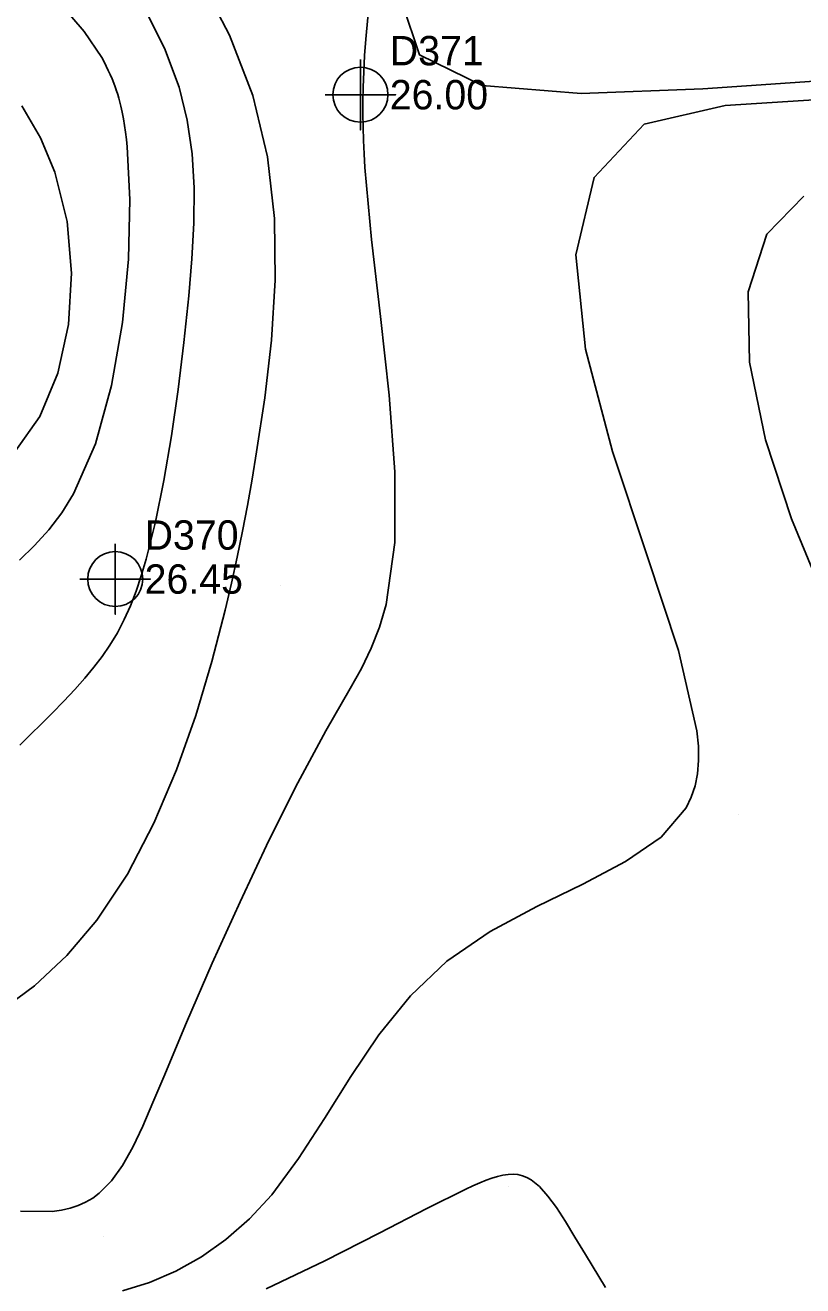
# Model space of a CAD drawing. Extents: x 2356077 to 2359823, y 225951 to 227822.
# Drawn here: x 2356667.9 to 2356734.1, y 227387.7 to 227495 of the extents above; entities that cross this region are included whole.
import ezdxf

# ---------------------------------------------------------------- set-up
doc = ezdxf.new("R2010")
doc.units = 0
for name, color, linetype in [('DTM Contours Major', 7, 'Continuous'), ('DTM Contours Minor', 7, 'Continuous'), ('Exist DTM Regular Point CELL', 7, 'Continuous'), ('Exist DTM Regular Point Cogo Elevation', 7, 'Continuous'), ('Exist DTM Regular Point Cogo Number', 7, 'Continuous'), ('PH Exist DTM Point', 7, 'Continuous')]:
    doc.layers.add(name, color=color, linetype=linetype)

msp = doc.modelspace()

# ---------------------------------------------------------------- linework, layer by layer
at = {"layer": 'DTM Contours Major'}
for points in [[(2356697.43, 227499.98), (2356696.86, 227493.79), (2356696.76, 227492.39), (2356696.72, 227491.7), (2356696.69, 227491.02), (2356696.66, 227490.35), (2356696.64, 227489.69), (2356696.62, 227488.56), (2356696.62, 227487.43), (2356696.64, 227486.31), (2356696.67, 227485.17), (2356696.72, 227484.02), (2356696.8, 227482.85), (2356697.36, 227476.73), (2356698.12, 227470.18), (2356698.86, 227463.49), (2356699.33, 227456.97), (2356699.33, 227450.93), (2356698.61, 227445.67), (2356698.04, 227443.74), (2356697.33, 227441.94), (2356696.49, 227440.22), (2356695.55, 227438.52), (2356693.46, 227434.92), (2356691.08, 227430.49), (2356688.62, 227425.57), (2356686.17, 227420.36), (2356683.81, 227415.13), (2356681.62, 227410.08), (2356679.68, 227405.47), (2356678.76, 227403.26), (2356677.9, 227401.25), (2356677.05, 227399.47), (2356676.17, 227397.91), (2356675.23, 227396.6), (2356674.19, 227395.55), (2356673.63, 227395.13), (2356673.03, 227394.78), (2356672.39, 227394.49), (2356671.71, 227394.27), (2356670.97, 227394.1), (2356670.19, 227394), (2356667.48, 227394.03)], [(2356699.98, 227496.78), (2356701.43, 227492.44), (2356706.76, 227489.85), (2356715.18, 227489.16), (2356725.55, 227489.57), (2356736.68, 227490.33)]]:
    msp.add_lwpolyline(points, dxfattribs=at)
at = {"layer": 'DTM Contours Minor'}
for points in [[(2356682.73, 227499.03), (2356685.27, 227494.12), (2356687.26, 227488.99), (2356688.51, 227483.78), (2356689.1, 227478.51), (2356689.17, 227473.27), (2356688.85, 227468.16), (2356688.28, 227463.26), (2356687.58, 227458.66), (2356687.19, 227456.34), (2356686.79, 227454.1), (2356686.38, 227451.9), (2356685.93, 227449.7), (2356685.44, 227447.48), (2356684.9, 227445.18), (2356683.77, 227440.8), (2356682.4, 227436.22), (2356680.77, 227431.58), (2356678.84, 227427.04), (2356676.59, 227422.72), (2356673.98, 227418.78), (2356671.44, 227415.78), (2356668.69, 227413.21), (2356665.83, 227411.11)], [(2356670.98, 227496.67), (2356672.91, 227494.45), (2356674.4, 227492.22), (2356674.6, 227491.86), (2356674.79, 227491.49), (2356674.96, 227491.13), (2356675.13, 227490.77), (2356675.29, 227490.4), (2356675.43, 227490.03), (2356675.55, 227489.72), (2356675.65, 227489.4), (2356675.76, 227489.08), (2356675.85, 227488.76), (2356675.94, 227488.43), (2356676.02, 227488.09), (2356676.14, 227487.56), (2356676.25, 227487.01), (2356676.35, 227486.44), (2356676.43, 227485.86), (2356676.51, 227485.25), (2356676.57, 227484.61), (2356676.8, 227480.15), (2356676.67, 227475.06), (2356676.16, 227469.67), (2356675.24, 227464.32), (2356673.86, 227459.34), (2356672.01, 227455.08), (2356671.01, 227453.46), (2356669.9, 227452.01), (2356668.69, 227450.69), (2356667.39, 227449.44)], [(2356678.12, 227496.22), (2356679.75, 227493.01), (2356680.99, 227489.71), (2356681.68, 227486.9), (2356682.09, 227484.03), (2356682.26, 227481.12), (2356682.24, 227478.13), (2356682.07, 227475.08), (2356681.81, 227471.95), (2356681.39, 227467.97), (2356680.9, 227463.96), (2356680.33, 227460.02), (2356679.69, 227456.23), (2356678.98, 227452.71), (2356678.19, 227449.53), (2356677.77, 227448.11), (2356677.33, 227446.79), (2356676.85, 227445.55), (2356676.32, 227444.38), (2356675.73, 227443.26), (2356675.08, 227442.19), (2356674.44, 227441.25), (2356673.73, 227440.32), (2356672.95, 227439.39), (2356672.11, 227438.43), (2356671.18, 227437.44), (2356670.18, 227436.41), (2356667.43, 227433.7)], [(2356743.89, 227489.19), (2356727.46, 227488.15), (2356720.55, 227486.54), (2356716.29, 227482.02), (2356714.74, 227475.42), (2356715.55, 227467.41), (2356717.85, 227458.68), (2356720.78, 227449.89), (2356723.47, 227441.74), (2356725.05, 227434.9), (2356725.17, 227433.6), (2356725.18, 227432.39), (2356725.09, 227431.26), (2356724.88, 227430.22), (2356724.56, 227429.25), (2356724.12, 227428.35), (2356722, 227425.87), (2356718.98, 227423.78), (2356715.35, 227421.87), (2356711.41, 227419.96), (2356707.45, 227417.83), (2356703.77, 227415.31), (2356700.67, 227412.36), (2356697.99, 227409.02), (2356695.59, 227405.48), (2356693.35, 227401.91), (2356691.15, 227398.5), (2356688.86, 227395.42), (2356686.97, 227393.37), (2356684.97, 227391.61), (2356682.88, 227390.14), (2356680.7, 227388.92), (2356678.46, 227387.96), (2356676.18, 227387.23)], [(2356667, 227458.66), (2356669.14, 227461.67), (2356670.66, 227465.36), (2356671.56, 227469.5), (2356671.83, 227473.87), (2356671.45, 227478.27), (2356670.41, 227482.46), (2356669.19, 227485.39), (2356667.59, 227488.1)], [(2356734.15, 227480.43), (2356730.98, 227477.18), (2356729.41, 227472.27), (2356729.51, 227466.28), (2356730.88, 227459.68), (2356733.09, 227452.95), (2356735.73, 227446.56)], [(2356717.26, 227387.53), (2356715.55, 227390.33), (2356714.66, 227391.81), (2356713.85, 227393.15), (2356713.09, 227394.32), (2356712.36, 227395.31), (2356711.65, 227396.11), (2356710.94, 227396.69), (2356710.57, 227396.89), (2356710.2, 227397.04), (2356709.81, 227397.13), (2356709.4, 227397.17), (2356708.97, 227397.15), (2356708.52, 227397.08), (2356708.07, 227396.98), (2356707.6, 227396.84), (2356707.1, 227396.66), (2356706.56, 227396.44), (2356705.99, 227396.18), (2356705.37, 227395.9), (2356702.05, 227394.24), (2356698, 227392.15), (2356693.38, 227389.8), (2356688.38, 227387.41)]]:
    msp.add_lwpolyline(points, dxfattribs=at)
at = {"layer": 'Exist DTM Regular Point CELL'}
for points in [[(2356696.41, 227492.06), (2356696.41, 227486.06), (2356696.41, 227489.06), (2356699.41, 227489.06), (2356693.41, 227489.06)], [(2356675.55, 227450.83), (2356675.55, 227444.83), (2356675.55, 227447.83), (2356678.55, 227447.83), (2356672.55, 227447.83)]]:
    msp.add_lwpolyline(points, dxfattribs=at)
for centre in [(2356696.41, 227489.06), (2356675.55, 227447.83)]:
    msp.add_circle(centre, 2.34, dxfattribs=at)
at = {"layer": 'PH Exist DTM Point'}
for p, q in [((2356675.58, 227489.38), (2356675.58, 227489.38)), ((2356689.59, 227447.27), (2356689.59, 227447.27)), ((2356728.58, 227427.77), (2356728.58, 227427.77)), ((2356709.04, 227396.14), (2356709.04, 227396.14)), ((2356674.54, 227391.84), (2356674.54, 227391.84))]:
    msp.add_line(p, q, dxfattribs=at)

# ---------------------------------------------------------------- texts
at = {"layer": 'Exist DTM Regular Point Cogo Elevation'}
for s, p in [('26.00', (2356698.91, 227487.81)), ('26.45', (2356678.05, 227446.58))]:
    msp.add_text(s, height=2.5, dxfattribs=at).set_placement(p)
at = {"layer": 'Exist DTM Regular Point Cogo Number'}
for s, p in [('D371', (2356698.91, 227491.56)), ('D370', (2356678.05, 227450.33))]:
    msp.add_text(s, height=2.5, dxfattribs=at).set_placement(p)

doc.saveas('drawing.dxf')
